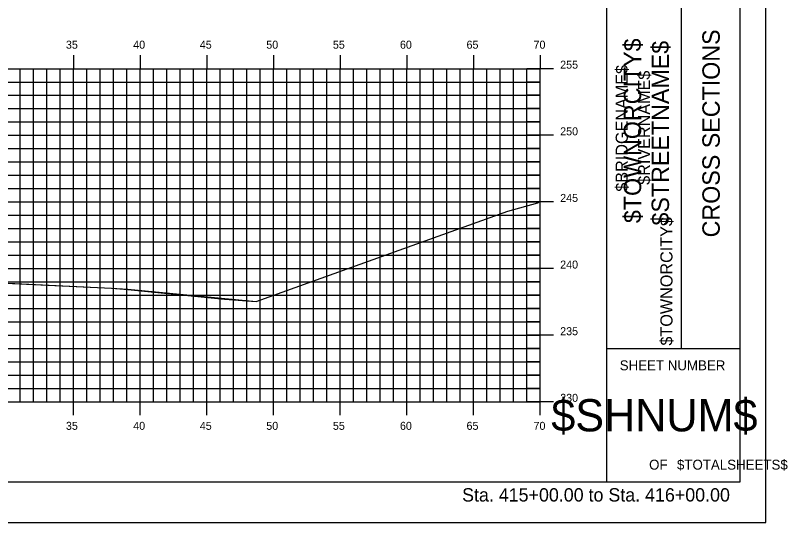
# Model space of a CAD drawing. Extents: x 1168600 to 1177589, y 610178 to 611246.
# Drawn here: x 1172998.5 to 1173056.4, y 610900.5 to 610938.6 of the extents above; entities that cross this region are included whole.
import ezdxf

# ---------------------------------------------------------------- set-up
doc = ezdxf.new("R2010")
doc.units = 0
for name, color, linetype in [('_Construction', 7, 'Continuous'), ('_Station Equation', 7, 'Continuous'), ('H_V ANNOTATION', 7, 'Continuous'), ('MAJOR', 7, 'Continuous'), ('MINOR', 7, 'Continuous')]:
    doc.layers.add(name, color=color, linetype=linetype)

msp = doc.modelspace()

# ---------------------------------------------------------------- linework, layer by layer
at = {"layer": '_Construction'}
for p, q in [((1173042.828, 610903.599), (1173042.828, 611008.599)), ((1173052.828, 610903.599), (1173052.828, 611008.599)), ((1173048.419, 610913.599), (1173048.419, 610948.599)), ((1173042.828, 610913.599), (1173052.828, 610913.599)), ((1172892.828, 610903.596), (1173052.828, 610903.596))]:
    msp.add_line(p, q, dxfattribs=at)
msp.add_lwpolyline([(1172884.735, 610900.537), (1173054.735, 610900.537), (1173054.735, 611010.537), (1172884.735, 611010.537)], close=True, dxfattribs=at)
at = {"layer": '_Station Equation'}
for points in [[(1172897.828, 610925.167), (1172907.911, 610922.342), (1172914.352, 610921.754), (1172917.783, 610921.37), (1172932.066, 610921.278), (1172939.751, 610920.948), (1172951.731, 610920.565), (1172956.349, 610920.329), (1172973.176, 610919.502), (1172979.386, 610919.394), (1173002.565, 610918.268), (1173005.689, 610918.136), (1173006.898, 610918.044), (1173016.525, 610917.116), (1173035.396, 610923.912), (1173037.649, 610924.524), (1173037.821, 610924.623), (1173037.828, 610924.625)], [(1172993.459, 610918.711), (1173005.689, 610918.136), (1173006.917, 610918.017), (1173014.155, 610917.313), (1173016.525, 610917.116), (1173035.396, 610923.912), (1173037.649, 610924.524), (1173037.822, 610924.623), (1173037.828, 610924.625)]]:
    msp.add_lwpolyline(points, dxfattribs=at)
at = {"layer": 'MAJOR'}
for p, q in [((1173002.828, 610935.598), (1173002.828, 610934.596)), ((1173007.828, 610935.598), (1173007.828, 610934.596)), ((1173012.828, 610935.598), (1173012.828, 610934.596)), ((1173017.828, 610935.598), (1173017.828, 610934.596)), ((1173022.828, 610935.598), (1173022.828, 610934.596)), ((1173027.828, 610935.598), (1173027.828, 610934.596)), ((1173032.828, 610935.598), (1173032.828, 610934.596)), ((1173037.828, 610935.598), (1173037.828, 610934.596)), ((1172897.828, 610934.596), (1173037.828, 610934.596)), ((1172897.828, 610934.596), (1173037.828, 610934.596)), ((1173002.828, 610909.596), (1173002.828, 610934.596)), ((1173007.828, 610909.596), (1173007.828, 610934.596)), ((1173012.828, 610909.596), (1173012.828, 610934.596)), ((1173017.828, 610909.596), (1173017.828, 610934.596)), ((1173022.828, 610909.596), (1173022.828, 610934.596)), ((1173027.828, 610909.596), (1173027.828, 610934.596)), ((1173032.828, 610909.596), (1173032.828, 610934.596)), ((1173038.83, 610934.596), (1173036.826, 610934.596)), ((1173037.828, 610909.596), (1173037.828, 610934.596)), ((1173037.828, 610909.596), (1173037.828, 610934.596)), ((1172897.828, 610929.596), (1173037.828, 610929.596)), ((1173038.83, 610929.596), (1173036.826, 610929.596)), ((1172897.828, 610924.596), (1173037.828, 610924.596)), ((1173038.83, 610924.596), (1173036.826, 610924.596)), ((1172897.828, 610919.596), (1173037.828, 610919.596)), ((1173038.83, 610919.596), (1173036.826, 610919.596)), ((1172897.828, 610914.596), (1173037.828, 610914.596)), ((1173038.83, 610914.596), (1173036.826, 610914.596)), ((1172897.828, 610909.596), (1173037.828, 610909.596)), ((1172897.828, 610909.596), (1173037.828, 610909.596)), ((1173002.828, 610908.594), (1173002.828, 610909.596)), ((1173007.828, 610908.594), (1173007.828, 610909.596)), ((1173012.828, 610908.594), (1173012.828, 610909.596)), ((1173017.828, 610908.594), (1173017.828, 610909.596)), ((1173022.828, 610908.594), (1173022.828, 610909.596)), ((1173027.828, 610908.594), (1173027.828, 610909.596)), ((1173032.828, 610908.594), (1173032.828, 610909.596)), ((1173038.83, 610909.596), (1173036.826, 610909.596)), ((1173037.828, 610908.594), (1173037.828, 610909.596))]:
    msp.add_line(p, q, dxfattribs=at)
at = {"layer": 'MINOR'}
for p, q in [((1172998.828, 610909.596), (1172998.828, 610934.596)), ((1172999.828, 610909.596), (1172999.828, 610934.596)), ((1173000.828, 610909.596), (1173000.828, 610934.596)), ((1173001.828, 610909.596), (1173001.828, 610934.596)), ((1173003.828, 610909.596), (1173003.828, 610934.596)), ((1173004.828, 610909.596), (1173004.828, 610934.596)), ((1173005.828, 610909.596), (1173005.828, 610934.596)), ((1173006.828, 610909.596), (1173006.828, 610934.596)), ((1173008.828, 610909.596), (1173008.828, 610934.596)), ((1173009.828, 610909.596), (1173009.828, 610934.596)), ((1173010.828, 610909.596), (1173010.828, 610934.596)), ((1173011.828, 610909.596), (1173011.828, 610934.596)), ((1173013.828, 610909.596), (1173013.828, 610934.596)), ((1173014.828, 610909.596), (1173014.828, 610934.596)), ((1173015.828, 610909.596), (1173015.828, 610934.596)), ((1173016.828, 610909.596), (1173016.828, 610934.596)), ((1173018.828, 610909.596), (1173018.828, 610934.596)), ((1173019.828, 610909.596), (1173019.828, 610934.596)), ((1173020.828, 610909.596), (1173020.828, 610934.596)), ((1173021.828, 610909.596), (1173021.828, 610934.596)), ((1173023.828, 610909.596), (1173023.828, 610934.596)), ((1173024.828, 610909.596), (1173024.828, 610934.596)), ((1173025.828, 610909.596), (1173025.828, 610934.596)), ((1173026.828, 610909.596), (1173026.828, 610934.596)), ((1173028.828, 610909.596), (1173028.828, 610934.596)), ((1173029.828, 610909.596), (1173029.828, 610934.596)), ((1173030.828, 610909.596), (1173030.828, 610934.596)), ((1173031.828, 610909.596), (1173031.828, 610934.596)), ((1173033.828, 610909.596), (1173033.828, 610934.596)), ((1173034.828, 610909.596), (1173034.828, 610934.596)), ((1173035.828, 610909.596), (1173035.828, 610934.596)), ((1173036.828, 610909.596), (1173036.828, 610934.596)), ((1172897.828, 610933.596), (1173037.828, 610933.596)), ((1173037.828, 610933.596), (1173036.826, 610933.596)), ((1172897.828, 610932.596), (1173037.828, 610932.596)), ((1173037.828, 610932.596), (1173036.826, 610932.596)), ((1172897.828, 610931.596), (1173037.828, 610931.596)), ((1173037.828, 610931.596), (1173036.826, 610931.596)), ((1172897.828, 610930.596), (1173037.828, 610930.596)), ((1173037.828, 610930.596), (1173036.826, 610930.596)), ((1172897.828, 610928.596), (1173037.828, 610928.596)), ((1173037.828, 610928.596), (1173036.826, 610928.596)), ((1172897.828, 610927.596), (1173037.828, 610927.596)), ((1173037.828, 610927.596), (1173036.826, 610927.596)), ((1172897.828, 610926.596), (1173037.828, 610926.596)), ((1173037.828, 610926.596), (1173036.826, 610926.596)), ((1172897.828, 610925.596), (1173037.828, 610925.596)), ((1173037.828, 610925.596), (1173036.826, 610925.596)), ((1172897.828, 610923.596), (1173037.828, 610923.596)), ((1173037.828, 610923.596), (1173036.826, 610923.596)), ((1172897.828, 610922.596), (1173037.828, 610922.596)), ((1173037.828, 610922.596), (1173036.826, 610922.596)), ((1172897.828, 610921.596), (1173037.828, 610921.596)), ((1173037.828, 610921.596), (1173036.826, 610921.596)), ((1172897.828, 610920.596), (1173037.828, 610920.596)), ((1173037.828, 610920.596), (1173036.826, 610920.596)), ((1172897.828, 610918.596), (1173037.828, 610918.596)), ((1173037.828, 610918.596), (1173036.826, 610918.596)), ((1172897.828, 610917.596), (1173037.828, 610917.596)), ((1173037.828, 610917.596), (1173036.826, 610917.596)), ((1172897.828, 610916.596), (1173037.828, 610916.596)), ((1173037.828, 610916.596), (1173036.826, 610916.596)), ((1172897.828, 610915.596), (1173037.828, 610915.596)), ((1173037.828, 610915.596), (1173036.826, 610915.596)), ((1172897.828, 610913.596), (1173037.828, 610913.596)), ((1173037.828, 610913.596), (1173036.826, 610913.596)), ((1172897.828, 610912.596), (1173037.828, 610912.596)), ((1173037.828, 610912.596), (1173036.826, 610912.596)), ((1172897.828, 610911.596), (1173037.828, 610911.596)), ((1173037.828, 610911.596), (1173036.826, 610911.596)), ((1172897.828, 610910.596), (1173037.828, 610910.596)), ((1173037.828, 610910.596), (1173036.826, 610910.596))]:
    msp.add_line(p, q, dxfattribs=at)

# ---------------------------------------------------------------- texts
at = {"layer": '_Construction'}
for s, height, rotation, p in [('CROSS SECTIONS', 1.30428, 90, (1173051.293, 610921.938)), ('$TOWNORCITY$', 1.30428, 90, (1173045.4, 610923.007)), ('$STREETNAME$', 1.30428, 90, (1173047.487, 610922.827)), ('$BRIDGENAME$', 0.90716, 90, (1173044.394, 610925.367)), ('$RIVERNAME$', 0.90716, 90, (1173046.071, 610925.882)), ('$TOWNORCITY$', 0.90716, 90, (1173047.748, 610913.82)), ('SHEET NUMBER', 0.74527, 360, (1173043.793, 610911.963)), ('$SHNUM$', 2.4194, 360, (1173038.661, 610907.379)), ('OF', 0.7453, 360, (1173045.995, 610904.509)), ('$TOTALSHEETS$', 0.74527, 360, (1173048.085, 610904.509))]:
    msp.add_text(s, height=height, rotation=rotation, dxfattribs=at).set_placement(p)
at = {"layer": 'H_V ANNOTATION'}
for s, height, p in [('35', 0.6, (1173002.268, 610936.096)), ('40', 0.6, (1173007.314, 610936.096)), ('45', 0.6, (1173012.306, 610936.096)), ('50', 0.6, (1173017.292, 610936.096)), ('55', 0.6, (1173022.284, 610936.096)), ('60', 0.6, (1173027.314, 610936.096)), ('65', 0.6, (1173032.306, 610936.096)), ('70', 0.6, (1173037.33, 610936.096)), ('255', 0.6, (1173039.328, 610934.596)), ('250', 0.6, (1173039.328, 610929.596)), ('245', 0.6, (1173039.328, 610924.596)), ('240', 0.6, (1173039.328, 610919.596)), ('235', 0.6, (1173039.328, 610914.596)), ('230', 0.6, (1173039.328, 610909.596)), ('35', 0.6, (1173002.268, 610907.496)), ('40', 0.6, (1173007.314, 610907.496)), ('45', 0.6, (1173012.306, 610907.496)), ('50', 0.6, (1173017.292, 610907.496)), ('55', 0.6, (1173022.284, 610907.496)), ('60', 0.6, (1173027.314, 610907.496)), ('65', 0.6, (1173032.306, 610907.496)), ('70', 0.6, (1173037.33, 610907.496)), ('Sta. 415+00.00 to Sta. 416+00.00', 1.0002, (1173031.974, 610902.116))]:
    msp.add_text(s, height=height, dxfattribs=at).set_placement(p)

doc.saveas('drawing.dxf')
